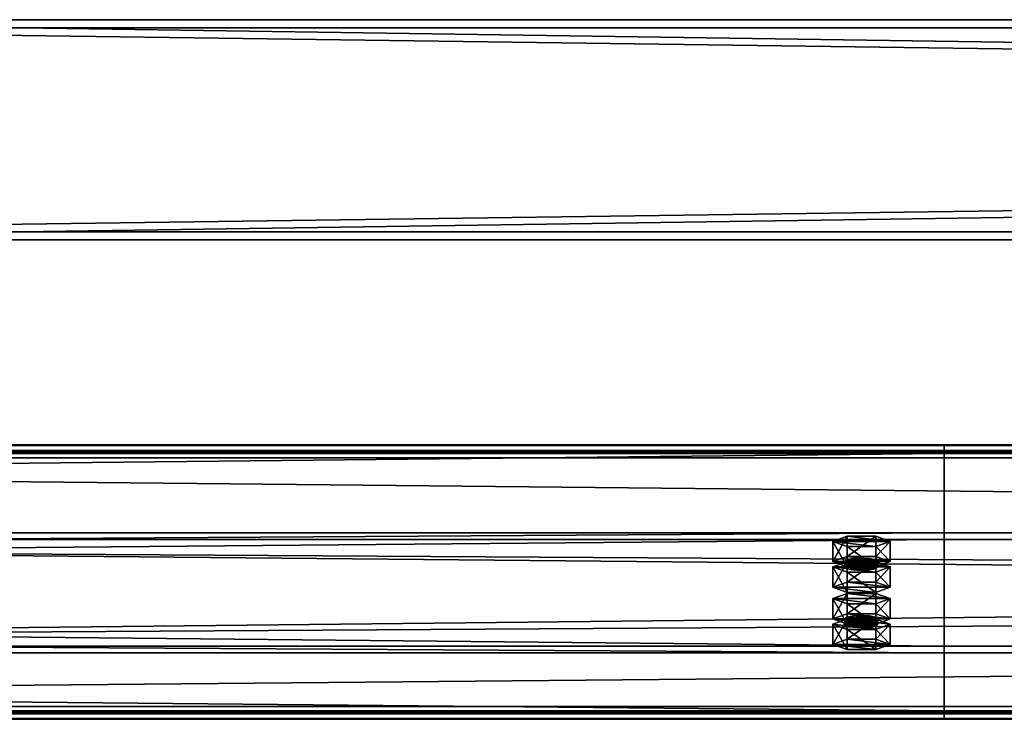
# Model space of a CAD drawing. Header units: millimetres. Extents: x -333 to 67333, y -930 to 39730.
# Tile 731 of 1056: x 11364 to 11722, y 17846 to 18100. Entities that reach past the tile are written whole.
import ezdxf

# ---------------------------------------------------------------- set-up
doc = ezdxf.new("R2010")
doc.units = ezdxf.units.MM
for name, color, linetype in [('13', 7, 'Continuous'), ('3', 7, 'Continuous'), ('95', 7, 'Continuous')]:
    doc.layers.add(name, color=color, linetype=linetype)

msp = doc.modelspace()

# ---------------------------------------------------------------- meshes
at = {"layer": '13', "color": 30}
mesh = msp.add_polyface(dxfattribs=at)
corners = [(11700.01, 17942.42, 7245.98), (11700.01, 17870.03, 7230.59), (4900.01, 17870.03, 7230.59), (4900.01, 17942.42, 7245.98), (11700.01, 17911.2, 7036.92), (4900.01, 17911.2, 7036.92), (11700.01, 17850.55, 7024.03), (4900.01, 17850.55, 7024.03), (11700.01, 17847.85, 7036.75), (4900.01, 17847.85, 7036.75), (11700.01, 17845.9, 7036.33), (4900.01, 17845.9, 7036.33), (11700.01, 17849.01, 7021.66), (4900.01, 17849.01, 7021.66), (11700.01, 17913.57, 7035.38), (4900.01, 17913.57, 7035.38), (11700.01, 17872.41, 7229.05), (4900.01, 17872.41, 7229.05), (11700.01, 17940.88, 7243.61), (4900.01, 17940.88, 7243.61), (11700.01, 17943.58, 7230.89), (4900.01, 17943.58, 7230.89), (11700.01, 17945.54, 7231.31), (4900.01, 17945.54, 7231.31)]
mesh.append_faces([[corners[k] for k in face] for face in [(0, 2, 3, 3), (1, 5, 2, 2), (4, 7, 5, 5), (6, 9, 7, 7), (8, 11, 9, 9), (10, 13, 11, 11), (12, 15, 13, 13), (14, 17, 15, 15), (16, 19, 17, 17), (18, 21, 19, 19), (20, 23, 21, 21), (22, 3, 23, 23), (20, 0, 22, 22), (8, 12, 10, 10), (11, 7, 9, 9)]], dxfattribs={"vtx0": -1, "color": 30})
mesh.append_faces([[corners[k] for k in face] for face in [(1, 16, 4, 4), (16, 0, 18, 18), (18, 0, 20, 20), (12, 6, 14, 14), (14, 4, 16, 16), (3, 19, 23, 23), (19, 2, 17, 17), (15, 5, 13, 13), (5, 17, 2, 2), (13, 7, 11, 11)]], dxfattribs={"vtx0": -1, "vtx1": -1, "color": 30})
mesh.append_faces([[corners[k] for k in face] for face in [(16, 1, 0, 0), (12, 8, 6, 6), (14, 6, 4, 4), (19, 3, 2, 2), (5, 15, 17, 17), (13, 5, 7, 7)]], dxfattribs={"vtx0": -1, "vtx2": -1, "vtx3": -1, "color": 30})
mesh.append_faces([[corners[k] for k in face] for face in [(21, 23, 19, 19)]], dxfattribs={"vtx1": -1, "color": 30})
mesh.append_faces([[corners[k] for k in face] for face in [(0, 1, 2, 2), (1, 4, 5, 5), (4, 6, 7, 7), (6, 8, 9, 9), (8, 10, 11, 11), (10, 12, 13, 13), (12, 14, 15, 15), (14, 16, 17, 17), (16, 18, 19, 19), (18, 20, 21, 21), (20, 22, 23, 23), (22, 0, 3, 3)]], dxfattribs={"vtx2": -1, "vtx3": -1, "color": 30})
mesh = msp.add_polyface(dxfattribs=at)
corners = [(17300.01, 17942.42, 7245.98), (17300.01, 17870.03, 7230.59), (10500.01, 17870.03, 7230.59), (10500.01, 17942.42, 7245.98), (17300.01, 17911.2, 7036.92), (10500.01, 17911.2, 7036.92), (17300.01, 17850.55, 7024.03), (10500.01, 17850.55, 7024.03), (17300.01, 17847.85, 7036.75), (10500.01, 17847.85, 7036.75), (17300.01, 17845.9, 7036.33), (10500.01, 17845.9, 7036.33), (17300.01, 17849.01, 7021.66), (10500.01, 17849.01, 7021.66), (17300.01, 17913.57, 7035.38), (10500.01, 17913.57, 7035.38), (17300.01, 17872.41, 7229.05), (10500.01, 17872.41, 7229.05), (17300.01, 17940.88, 7243.61), (10500.01, 17940.88, 7243.61), (17300.01, 17943.58, 7230.89), (10500.01, 17943.58, 7230.89), (17300.01, 17945.54, 7231.31), (10500.01, 17945.54, 7231.31)]
mesh.append_faces([[corners[k] for k in face] for face in [(0, 2, 3, 3), (1, 5, 2, 2), (4, 7, 5, 5), (6, 9, 7, 7), (8, 11, 9, 9), (10, 13, 11, 11), (12, 15, 13, 13), (14, 17, 15, 15), (16, 19, 17, 17), (18, 21, 19, 19), (20, 23, 21, 21), (22, 3, 23, 23), (20, 0, 22, 22), (8, 12, 10, 10), (11, 7, 9, 9)]], dxfattribs={"vtx0": -1, "color": 30})
mesh.append_faces([[corners[k] for k in face] for face in [(1, 16, 4, 4), (16, 0, 18, 18), (18, 0, 20, 20), (12, 6, 14, 14), (14, 4, 16, 16), (3, 19, 23, 23), (19, 2, 17, 17), (15, 5, 13, 13), (5, 17, 2, 2), (13, 7, 11, 11)]], dxfattribs={"vtx0": -1, "vtx1": -1, "color": 30})
mesh.append_faces([[corners[k] for k in face] for face in [(16, 1, 0, 0), (12, 8, 6, 6), (14, 6, 4, 4), (19, 3, 2, 2), (5, 15, 17, 17), (13, 5, 7, 7)]], dxfattribs={"vtx0": -1, "vtx2": -1, "vtx3": -1, "color": 30})
mesh.append_faces([[corners[k] for k in face] for face in [(21, 23, 19, 19)]], dxfattribs={"vtx1": -1, "color": 30})
mesh.append_faces([[corners[k] for k in face] for face in [(0, 1, 2, 2), (1, 4, 5, 5), (4, 6, 7, 7), (6, 8, 9, 9), (8, 10, 11, 11), (10, 12, 13, 13), (12, 14, 15, 15), (14, 16, 17, 17), (16, 18, 19, 19), (18, 20, 21, 21), (20, 22, 23, 23), (22, 0, 3, 3)]], dxfattribs={"vtx2": -1, "vtx3": -1, "color": 30})
at = {"layer": '3', "color": 91}
mesh = msp.add_polyface(dxfattribs=at)
corners = [(16640, 18097, 2983), (16640, 18023, 2983), (11160, 18023, 2983), (11160, 18097, 2983), (16640, 18023, 3057), (11160, 18023, 3057), (16640, 18097, 3057), (11160, 18097, 3057), (16640, 18100, 2980), (16640, 18100, 3060), (11160, 18100, 3060), (11160, 18100, 2980), (16640, 18020, 3060), (11160, 18020, 3060), (16640, 18020, 2980), (11160, 18020, 2980)]
mesh.append_faces([[corners[k] for k in face] for face in [(0, 2, 3, 3), (1, 5, 2, 2), (4, 7, 5, 5), (6, 3, 7, 7), (8, 10, 11, 11), (9, 13, 10, 10), (12, 15, 13, 13), (14, 11, 15, 15)]], dxfattribs={"vtx0": -1, "color": 91})
mesh.append_faces([[corners[k] for k in face] for face in [(9, 6, 12, 12), (6, 8, 0, 0), (0, 8, 1, 1), (12, 4, 14, 14), (4, 12, 6, 6), (14, 1, 8, 8), (11, 3, 15, 15), (3, 10, 7, 7), (7, 10, 5, 5), (15, 2, 13, 13), (2, 15, 3, 3), (13, 5, 10, 10)]], dxfattribs={"vtx0": -1, "vtx1": -1, "color": 91})
mesh.append_faces([[corners[k] for k in face] for face in [(6, 9, 8, 8), (14, 4, 1, 1), (3, 11, 10, 10), (13, 2, 5, 5)]], dxfattribs={"vtx0": -1, "vtx2": -1, "vtx3": -1, "color": 91})
mesh.append_faces([[corners[k] for k in face] for face in [(0, 1, 2, 2), (1, 4, 5, 5), (4, 6, 7, 7), (6, 0, 3, 3), (8, 9, 10, 10), (9, 12, 13, 13), (12, 14, 15, 15), (14, 8, 11, 11)]], dxfattribs={"vtx2": -1, "vtx3": -1, "color": 91})
at = {"layer": '95', "color": 20}
mesh = msp.add_polyface(dxfattribs=at)
corners = [(11664.01, 17880.43, 7181.69), (11664.81, 17881.05, 7178.75), (11664.81, 17883.01, 7179.17), (11664.01, 17882.39, 7182.1), (11667.01, 17881.51, 7176.6), (11667.01, 17883.47, 7177.02), (11670.01, 17881.68, 7175.82), (11670.01, 17883.63, 7176.23), (11673.01, 17881.51, 7176.6), (11673.01, 17883.47, 7177.02), (11675.21, 17881.05, 7178.75), (11675.21, 17883.01, 7179.17), (11676.01, 17880.43, 7181.69), (11676.01, 17882.39, 7182.1), (11675.21, 17879.81, 7184.62), (11675.21, 17881.76, 7185.04), (11673.01, 17879.35, 7186.77), (11673.01, 17881.31, 7187.19), (11670.01, 17879.18, 7187.56), (11670.01, 17881.14, 7187.97), (11667.01, 17879.35, 7186.77), (11667.01, 17881.31, 7187.19), (11664.81, 17879.81, 7184.62), (11664.81, 17881.76, 7185.04), (11659.62, 17882.39, 7182.1), (11664.81, 17884.26, 7173.3), (11664.81, 17891.59, 7174.86), (11659.62, 17889.72, 7183.66), (11675.21, 17884.26, 7173.3), (11675.21, 17891.59, 7174.86), (11680.4, 17882.39, 7182.1), (11680.4, 17889.72, 7183.66), (11675.21, 17880.51, 7190.91), (11675.21, 17887.85, 7192.47), (11664.81, 17880.51, 7190.91), (11664.81, 17887.85, 7192.47), (11659.62, 17873.09, 7180.13), (11664.81, 17874.96, 7171.32), (11664.81, 17882.3, 7172.88), (11659.62, 17880.43, 7181.69), (11675.21, 17874.96, 7171.32), (11675.21, 17882.3, 7172.88), (11680.4, 17873.09, 7180.13), (11680.4, 17880.43, 7181.69), (11675.21, 17871.22, 7188.93), (11675.21, 17878.56, 7190.49), (11664.81, 17871.22, 7188.93), (11664.81, 17878.56, 7190.49), (11664.01, 17901.22, 7083.87), (11664.81, 17901.84, 7080.94), (11664.81, 17903.8, 7081.35), (11664.01, 17903.18, 7084.29), (11667.01, 17902.3, 7078.79), (11667.01, 17904.26, 7079.21), (11670.01, 17902.47, 7078), (11670.01, 17904.42, 7078.42), (11673.01, 17902.3, 7078.79), (11673.01, 17904.26, 7079.21), (11675.21, 17901.84, 7080.94), (11675.21, 17903.8, 7081.35), (11676.01, 17901.22, 7083.87), (11676.01, 17903.18, 7084.29), (11675.21, 17900.6, 7086.81), (11675.21, 17902.55, 7087.22), (11673.01, 17900.14, 7088.96), (11673.01, 17902.1, 7089.37), (11670.01, 17899.97, 7089.74), (11670.01, 17901.93, 7090.16), (11667.01, 17900.14, 7088.96), (11667.01, 17902.1, 7089.37), (11664.81, 17900.6, 7086.81), (11664.81, 17902.55, 7087.22), (11659.62, 17903.18, 7084.29), (11664.81, 17905.05, 7075.48), (11664.81, 17912.38, 7077.04), (11659.62, 17910.51, 7085.85), (11675.21, 17905.05, 7075.48), (11675.21, 17912.38, 7077.04), (11680.4, 17903.18, 7084.29), (11680.4, 17910.51, 7085.85), (11675.21, 17901.31, 7093.09), (11675.21, 17908.64, 7094.65), (11664.81, 17901.31, 7093.09), (11664.81, 17908.64, 7094.65), (11659.62, 17893.88, 7082.31), (11664.81, 17895.76, 7073.51), (11664.81, 17903.09, 7075.07), (11659.62, 17901.22, 7083.87), (11675.21, 17895.76, 7073.51), (11675.21, 17903.09, 7075.07), (11680.4, 17893.88, 7082.31), (11680.4, 17901.22, 7083.87), (11675.21, 17892.01, 7091.12), (11675.21, 17899.35, 7092.68), (11664.81, 17892.01, 7091.12), (11664.81, 17899.35, 7092.68)]
mesh.append_faces([[corners[k] for k in face] for face in [(0, 2, 3, 3), (1, 5, 2, 2), (4, 7, 5, 5), (6, 9, 7, 7), (8, 11, 9, 9), (10, 13, 11, 11), (12, 15, 13, 13), (14, 17, 15, 15), (16, 19, 17, 17), (18, 21, 19, 19), (20, 23, 21, 21), (22, 3, 23, 23), (6, 10, 8, 8), (18, 22, 20, 20), (23, 19, 21, 21), (11, 7, 9, 9), (24, 26, 27, 27), (25, 29, 26, 26), (28, 31, 29, 29), (30, 33, 31, 31), (32, 35, 33, 33), (34, 27, 35, 35), (25, 30, 28, 28), (32, 24, 34, 34), (27, 33, 35, 35), (31, 26, 29, 29), (36, 38, 39, 39), (37, 41, 38, 38), (40, 43, 41, 41), (42, 45, 43, 43), (44, 47, 45, 45), (46, 39, 47, 47), (37, 42, 40, 40), (44, 36, 46, 46), (39, 45, 47, 47), (43, 38, 41, 41), (48, 50, 51, 51), (49, 53, 50, 50), (52, 55, 53, 53), (54, 57, 55, 55), (56, 59, 57, 57), (58, 61, 59, 59), (60, 63, 61, 61), (62, 65, 63, 63), (64, 67, 65, 65), (66, 69, 67, 67), (68, 71, 69, 69), (70, 51, 71, 71), (52, 56, 54, 54), (66, 70, 68, 68), (71, 67, 69, 69), (59, 55, 57, 57), (72, 74, 75, 75), (73, 77, 74, 74), (76, 79, 77, 77), (78, 81, 79, 79), (80, 83, 81, 81), (82, 75, 83, 83), (73, 78, 76, 76), (80, 72, 82, 82), (75, 81, 83, 83), (79, 74, 77, 77), (84, 86, 87, 87), (85, 89, 86, 86), (88, 91, 89, 89), (90, 93, 91, 91), (92, 95, 93, 93), (94, 87, 95, 95), (85, 90, 88, 88), (92, 84, 94, 94), (87, 93, 95, 95), (91, 86, 89, 89)]], dxfattribs={"vtx0": -1, "color": 20})
mesh.append_faces([[corners[k] for k in face] for face in [(10, 4, 12, 12), (12, 1, 14, 14), (14, 0, 16, 16), (16, 22, 18, 18), (19, 23, 17, 17), (17, 3, 15, 15), (15, 2, 13, 13), (13, 5, 11, 11), (30, 24, 32, 32), (33, 27, 31, 31), (42, 36, 44, 44), (45, 38, 43, 43), (56, 52, 58, 58), (58, 52, 60, 60), (60, 49, 62, 62), (62, 48, 64, 64), (64, 70, 66, 66), (67, 71, 65, 65), (65, 51, 63, 63), (63, 50, 61, 61), (61, 53, 59, 59), (78, 72, 80, 80), (81, 75, 79, 79), (90, 84, 92, 92), (93, 87, 91, 91)]], dxfattribs={"vtx0": -1, "vtx1": -1, "color": 20})
mesh.append_faces([[corners[k] for k in face] for face in [(10, 6, 4, 4), (12, 4, 1, 1), (14, 1, 0, 0), (16, 0, 22, 22), (17, 23, 3, 3), (15, 3, 2, 2), (13, 2, 5, 5), (11, 5, 7, 7), (30, 25, 24, 24), (31, 27, 26, 26), (42, 37, 36, 36), (45, 39, 38, 38), (60, 52, 49, 49), (62, 49, 48, 48), (64, 48, 70, 70), (65, 71, 51, 51), (63, 51, 50, 50), (61, 50, 53, 53), (59, 53, 55, 55), (78, 73, 72, 72), (79, 75, 74, 74), (90, 85, 84, 84), (91, 87, 86, 86)]], dxfattribs={"vtx0": -1, "vtx2": -1, "vtx3": -1, "color": 20})
mesh.append_faces([[corners[k] for k in face] for face in [(0, 1, 2, 2), (1, 4, 5, 5), (4, 6, 7, 7), (6, 8, 9, 9), (8, 10, 11, 11), (10, 12, 13, 13), (12, 14, 15, 15), (14, 16, 17, 17), (16, 18, 19, 19), (18, 20, 21, 21), (20, 22, 23, 23), (22, 0, 3, 3), (24, 25, 26, 26), (25, 28, 29, 29), (28, 30, 31, 31), (30, 32, 33, 33), (32, 34, 35, 35), (34, 24, 27, 27), (36, 37, 38, 38), (37, 40, 41, 41), (40, 42, 43, 43), (42, 44, 45, 45), (44, 46, 47, 47), (46, 36, 39, 39), (48, 49, 50, 50), (49, 52, 53, 53), (52, 54, 55, 55), (54, 56, 57, 57), (56, 58, 59, 59), (58, 60, 61, 61), (60, 62, 63, 63), (62, 64, 65, 65), (64, 66, 67, 67), (66, 68, 69, 69), (68, 70, 71, 71), (70, 48, 51, 51), (72, 73, 74, 74), (73, 76, 77, 77), (76, 78, 79, 79), (78, 80, 81, 81), (80, 82, 83, 83), (82, 72, 75, 75), (84, 85, 86, 86), (85, 88, 89, 89), (88, 90, 91, 91), (90, 92, 93, 93), (92, 94, 95, 95), (94, 84, 87, 87)]], dxfattribs={"vtx2": -1, "vtx3": -1, "color": 20})

doc.saveas('drawing.dxf')
